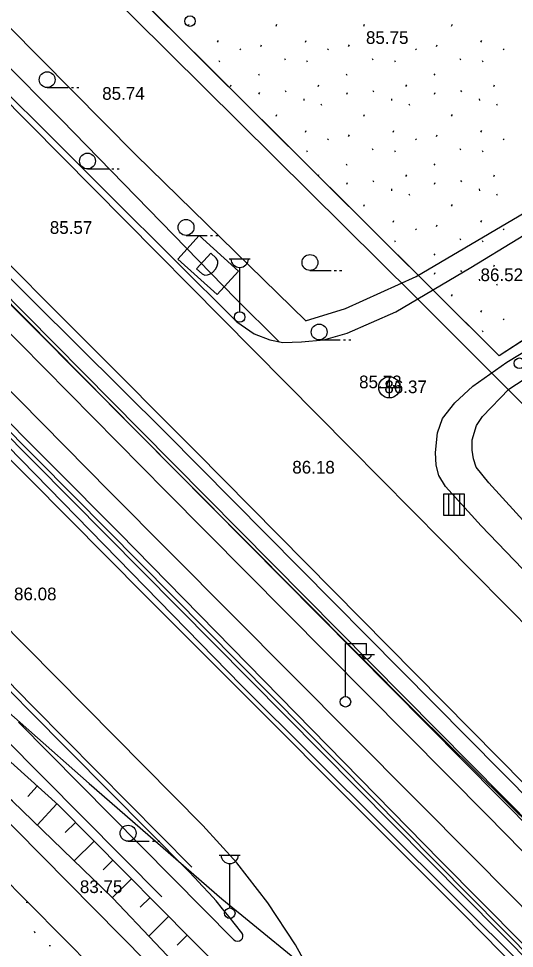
# Model space of a CAD drawing. Extents: x 412225 to 413380, y 4456471 to 4457189.
# Drawn here: x 412486 to 412532.8, y 4456850.6 to 4456938.5 of the extents above; entities that cross this region are included whole.
import ezdxf

# ---------------------------------------------------------------- set-up
doc = ezdxf.new("R2010")
doc.units = 0
for name, color, linetype in [('0_HALİHAZIR', 7, 'Continuous'), ('0_KADASTRO', 7, 'Continuous'), ('ADA_KOCEPHE', 7, 'Continuous'), ('KALDIRIM', 7, 'Continuous'), ('Level 27', 7, 'Continuous'), ('Level 41', 7, 'Continuous'), ('Level 62', 7, 'Continuous'), ('Level 8', 7, 'Continuous')]:
    doc.layers.add(name, color=color, linetype=linetype)

msp = doc.modelspace()

# ---------------------------------------------------------------- linework, layer by layer
at = {"layer": '0_HALİHAZIR'}
for p, q in [((412488.688, 4456931.992), (412490.688, 4456931.992)), ((412490.988, 4456931.992), (412491.188, 4456931.992)), ((412491.488, 4456931.992), (412491.688, 4456931.992)), ((412492.502, 4456924.301), (412494.502, 4456924.301)), ((412494.802, 4456924.301), (412495.002, 4456924.301)), ((412495.302, 4456924.301), (412495.502, 4456924.301)), ((412501.811, 4456918.028), (412503.811, 4456918.028)), ((412504.111, 4456918.028), (412504.311, 4456918.028)), ((412504.611, 4456918.028), (412504.811, 4456918.028)), ((412505.877, 4456915.806), (412507.877, 4456915.806)), ((412506.877, 4456910.806), (412506.877, 4456914.999)), ((412513.516, 4456914.716), (412515.516, 4456914.716)), ((412515.816, 4456914.716), (412516.016, 4456914.716)), ((412516.316, 4456914.716), (412516.516, 4456914.716)), ((412514.386, 4456908.14), (412516.386, 4456908.14)), ((412516.686, 4456908.14), (412516.886, 4456908.14)), ((412517.186, 4456908.14), (412517.386, 4456908.14)), ((412521.028, 4456902.654), (412521.028, 4456904.654)), ((412520.008, 4456903.644), (412522.008, 4456903.644)), ((412528.126, 4456893.575), (412526.126, 4456893.575)), ((412526.126, 4456893.575), (412526.126, 4456891.574)), ((412528.126, 4456893.575), (412526.126, 4456893.575)), ((412526.126, 4456893.575), (412526.126, 4456891.574)), ((412526.63, 4456891.574), (412526.63, 4456893.575)), ((412527.126, 4456891.574), (412527.126, 4456893.575)), ((412527.673, 4456891.574), (412527.673, 4456893.575)), ((412528.126, 4456891.574), (412528.126, 4456893.575)), ((412528.126, 4456891.574), (412528.126, 4456893.575)), ((412526.126, 4456891.574), (412528.126, 4456891.574)), ((412526.126, 4456891.574), (412528.126, 4456891.574)), ((412516.86, 4456879.461), (412518.86, 4456879.461)), ((412516.86, 4456874.461), (412516.86, 4456879.461)), ((412518.86, 4456878.461), (412518.86, 4456879.461)), ((412518.1, 4456878.421), (412519.6, 4456878.421)), ((412487.738, 4456865.967), (412486.849, 4456864.981)), ((412489.594, 4456864.292), (412487.759, 4456862.258)), ((412491.363, 4456862.526), (412490.406, 4456861.576)), ((412493.124, 4456860.751), (412491.247, 4456858.889)), ((412496.336, 4456860.76), (412498.336, 4456860.76)), ((412498.636, 4456860.76), (412498.836, 4456860.76)), ((412499.136, 4456860.76), (412499.336, 4456860.76)), ((412494.884, 4456858.976), (412493.965, 4456858.064)), ((412504.939, 4456859.451), (412506.939, 4456859.451)), ((412505.939, 4456854.451), (412505.939, 4456858.644)), ((412496.645, 4456857.201), (412494.844, 4456855.414)), ((412498.406, 4456855.427), (412497.486, 4456854.514)), ((412500.167, 4456853.652), (412498.288, 4456851.788)), ((412501.927, 4456851.877), (412500.968, 4456850.925))]:
    msp.add_line(p, q, dxfattribs=at)
for points in [[(412644.931, 4456753.555), (412630.555, 4456767.782), (412604.684, 4456793.709), (412582.154, 4456816.287), (412559.135, 4456839.628), (412534.75, 4456864.124), (412499.888, 4456899.345), (412487.433, 4456911.736), (412459.99, 4456939.333), (412440.337, 4456959.115), (412419.902, 4456979.921), (412392.691, 4457007.039), (412362.588, 4457037.58), (412334.209, 4457066.321), (412297.701, 4457103.437), (412284.18, 4457117.149)], [(412284.17, 4457116.265), (412296.803, 4457102.771), (412316.426, 4457082.291), (412338.061, 4457060.18), (412363.233, 4457034.899), (412383.867, 4457014.022), (412425.083, 4456972.499), (412446.131, 4456951.075), (412463.226, 4456933.647), (412501.75, 4456894.857), (412523.558, 4456872.918), (412554.446, 4456842.344)], [(412283.985, 4457100.322), (412303.353, 4457080.961), (412332.911, 4457051.149), (412362.488, 4457021.336), (412400.253, 4456983.455), (412425.306, 4456957.949), (412451.956, 4456931.175), (412483.613, 4456899.459), (412507.045, 4456875.463), (412533.953, 4456848.693), (412570.746, 4456810.938), (412594.382, 4456786.967), (412618.72, 4456762.275), (412633.267, 4456747.178), (412636.335, 4456744.215)], [(412513.116, 4456909.938), (412497.081, 4456925.639), (412469.945, 4456953.037), (412435.441, 4456987.862), (412419.372, 4457004.721)], [(412417.321, 4457002.244), (412443.331, 4456975.989), (412466.46, 4456952.659), (412490.035, 4456928.962), (412506.529, 4456912.027), (412510.582, 4456907.986)], [(412645.421, 4456754.062), (412629.127, 4456770.178), (412599.147, 4456800.409), (412567.615, 4456832.31), (412536.489, 4456863.396), (412502.72, 4456897.599), (412471.675, 4456928.735), (412445.148, 4456955.565), (412406.259, 4456994.837)], [(412637.165, 4456746.318), (412618.159, 4456765.78), (412589.798, 4456794.375), (412560.702, 4456823.748), (412525.834, 4456858.92), (412495.532, 4456889.87), (412469.975, 4456915.531), (412420.275, 4456965.756), (412393.731, 4456992.619)], [(412433.199, 4456983.611), (412458.357, 4456958.224), (412478.594, 4456937.778), (412494.707, 4456921.709), (412506.6, 4456909.868), (412508.244, 4456908.725), (412509.715, 4456908.155), (412510.968, 4456907.91), (412512.709, 4456907.952), (412514.827, 4456908.164), (412517.02, 4456908.788), (412521.642, 4456910.812), (412528.714, 4456914.991), (412542.04, 4456923.109), (412563.128, 4456935.466), (412569.855, 4456939.641), (412584.556, 4456948.006), (412584.762, 4456948.165)], [(412414.019, 4456980.608), (412430.818, 4456963.728), (412462.102, 4456931.987), (412481.52, 4456912.466), (412499.923, 4456893.817), (412530.253, 4456863.229), (412548.59, 4456844.546), (412567.492, 4456825.478), (412597.357, 4456795.212), (412619.629, 4456772.724)], [(412412.412, 4456976.824), (412430.58, 4456958.484), (412471.136, 4456917.576), (412494.611, 4456893.791), (412529.094, 4456859.09), (412552.718, 4456835.192), (412591.392, 4456796.015), (412615.481, 4456771.779), (412632.916, 4456754.119)], [(412635.095, 4456744.706), (412621.293, 4456758.968), (412594.514, 4456786.189), (412564.28, 4456816.959), (412527.989, 4456853.886), (412497.963, 4456883.985), (412468.818, 4456913.357), (412423.738, 4456958.933), (412408.728, 4456974.086)], [(412513.106, 4456909.948), (412516.87, 4456911.126), (412523.559, 4456914.13), (412540.165, 4456923.952), (412557.772, 4456934.57), (412570.175, 4456941.896), (412581.984, 4456949.168), (412582.162, 4456949.515), (412582.19, 4456949.809), (412574.277, 4456960.644), (412567.756, 4456970.138), (412567.627, 4456970.723), (412567.661, 4456971.595), (412567.679, 4456971.926), (412567.978, 4456973.92)], [(412537.507, 4456882.438), (412529.679, 4456890.558), (412526.321, 4456894.29), (412525.681, 4456895.332), (412525.437, 4456896.298), (412525.386, 4456897.514), (412525.573, 4456899.357), (412526.046, 4456900.729), (412527.208, 4456902.192), (412528.894, 4456903.762), (412532.115, 4456906.044), (412555.804, 4456920.363)], [(412541.737, 4456882.227), (412530.428, 4456894.636), (412529.206, 4456896.13), (412528.981, 4456896.899), (412528.854, 4456897.719), (412528.856, 4456898.689), (412529.263, 4456900.059), (412529.81, 4456900.905), (412532.32, 4456903.473), (412537.09, 4456906.617)], [(412445.164, 4456872.719), (412444.639, 4456874.897), (412444.398, 4456876.751), (412444.432, 4456878.954), (412444.842, 4456881.245), (412445.646, 4456883.607), (412446.799, 4456885.662), (412448.62, 4456888.105), (412450.709, 4456890.256), (412452.759, 4456891.683), (412454.393, 4456892.381), (412456.258, 4456892.934), (412457.834, 4456893.105), (412459.906, 4456893.037), (412462.349, 4456892.284), (412464.34, 4456891.015), (412467.953, 4456887.862), (412473.063, 4456883.499), (412481.223, 4456876.288), (412492.646, 4456866.199), (412505.182, 4456855.321), (412515.363, 4456847.006)], [(412461.571, 4456883.628), (412465.366, 4456883.75), (412468.462, 4456882.217), (412474.258, 4456878.127), (412489.749, 4456864.153), (412505.547, 4456848.228), (412515.676, 4456838.974), (412524.256, 4456831.161), (412532.872, 4456821.935)], [(412533.164, 4456816.614), (412521.975, 4456828.646), (412511.169, 4456839.221), (412502.887, 4456846.939), (412494.891, 4456855.369), (412485.404, 4456864.533), (412471.618, 4456876.544), (412465.786, 4456880.863), (412463.181, 4456882.534), (412461.571, 4456883.628)]]:
    msp.add_lwpolyline(points, dxfattribs=at)
for points in [[(412503.059, 4456918.002), (412506.762, 4456914.643), (412504.746, 4456912.421), (412501.043, 4456915.78)], [(412504.152, 4456916.335), (412502.808, 4456914.854), (412503.319, 4456914.39), (412503.58, 4456914.276), (412503.848, 4456914.289), (412504.036, 4456914.362), (412504.305, 4456914.509), (412504.634, 4456914.872), (412504.755, 4456915.14), (412504.816, 4456915.355), (412504.803, 4456915.609), (412504.663, 4456915.872)]]:
    msp.add_lwpolyline(points, close=True, dxfattribs=at)
for centre, radius in [((412502.187, 4456938.28), 0.5), ((412488.688, 4456932.742), 0.75), ((412492.502, 4456925.051), 0.75), ((412501.811, 4456918.778), 0.75), ((412513.516, 4456915.466), 0.75), ((412506.877, 4456910.306), 0.5), ((412514.386, 4456908.89), 0.75), ((412533.31, 4456905.934), 0.5), ((412521.013, 4456903.662), 1), ((412516.87, 4456873.937), 0.5), ((412496.336, 4456861.51), 0.75), ((412505.939, 4456853.951), 0.5)]:
    msp.add_circle(centre, radius, dxfattribs=at)
for centre, radius, start, end in [((412506.877, 4456915.836), 0.837, 183.298, 356.90719), ((412518.86, 4456878.465), 0.474, 184.83843, 355.14641), ((412505.939, 4456859.481), 0.837, 183.298, 356.90719)]:
    msp.add_arc(centre, radius, start, end, dxfattribs=at)
at = {"layer": '0_KADASTRO'}
for points in [[(412587.973, 4456943.566), (412531.386, 4456906.626), (412255.662, 4457181.172)], [(412245.621, 4457084.985), (412262.788, 4457087.767), (412498.109, 4456849.333), (412486.377, 4456828.685), (412245.456, 4457070.818)]]:
    msp.add_lwpolyline(points, dxfattribs=at)
at = {"layer": 'ADA_KOCEPHE'}
for q in [(412519.643, 4456821.8), (412507.885, 4456833.7)]:
    msp.add_line((412299.933, 4457044.174), q, dxfattribs=at)
at = {"layer": 'KALDIRIM'}
for p, q in [((412487.058, 4456873.06), (412502.007, 4456857.95)), ((412487.414, 4456873.412), (412502.362, 4456858.301)), ((412485.992, 4456872.006), (412506.331, 4456851.446)), ((412484.57, 4456870.599), (412499.519, 4456855.488))]:
    msp.add_line(p, q, dxfattribs=at)
for points in [[(412475.486, 4456886.193), (412476.936, 4456884.558), (412478.398, 4456882.933), (412479.872, 4456881.319), (412481.357, 4456879.716), (412482.854, 4456878.123), (412484.362, 4456876.542), (412485.882, 4456874.971), (412487.414, 4456873.412)], [(412475.111, 4456885.863), (412476.563, 4456884.225), (412478.027, 4456882.597), (412479.503, 4456880.98), (412480.991, 4456879.375), (412482.491, 4456877.78), (412484.002, 4456876.195), (412485.524, 4456874.622), (412487.058, 4456873.06)], [(412507.085, 4456852.1), (412506.492, 4456852.867), (412505.888, 4456853.624), (412505.27, 4456854.371), (412504.641, 4456855.108), (412504, 4456855.834), (412503.347, 4456856.55), (412502.683, 4456857.255), (412502.007, 4456857.95)], [(412506.331, 4456851.446), (412506.485, 4456851.34), (412506.668, 4456851.298), (412506.853, 4456851.326), (412507.014, 4456851.42), (412507.13, 4456851.567), (412507.184, 4456851.746), (412507.168, 4456851.932), (412507.085, 4456852.1)]]:
    msp.add_lwpolyline(points, dxfattribs=at)
at = {"layer": 'Level 27'}
for p, q in [((412531.386, 4456906.626), (412255.662, 4457181.172)), ((412587.973, 4456943.566), (412531.386, 4456906.626))]:
    msp.add_line(p, q, dxfattribs=at)
at = {"layer": 'Level 41'}
for p, q in [((412502.023, 4456937.815), (412502.095, 4456937.975)), ((412510.316, 4456937.815), (412510.388, 4456937.975)), ((412518.609, 4456937.815), (412518.681, 4456937.975)), ((412526.902, 4456937.815), (412526.974, 4456937.975)), ((412504.795, 4456936.285), (412504.865, 4456936.445)), ((412513.088, 4456936.285), (412513.158, 4456936.445)), ((412521.381, 4456936.285), (412521.451, 4456936.445)), ((412529.674, 4456936.285), (412529.744, 4456936.445)), ((412506.89, 4456935.669), (412506.961, 4456935.563)), ((412508.878, 4456935.877), (412508.949, 4456936.037)), ((412515.183, 4456935.669), (412515.254, 4456935.563)), ((412517.171, 4456935.877), (412517.242, 4456936.037)), ((412523.476, 4456935.669), (412523.547, 4456935.563)), ((412525.464, 4456935.877), (412525.535, 4456936.037)), ((412531.769, 4456935.669), (412531.84, 4456935.563)), ((412504.904, 4456934.548), (412504.975, 4456934.441)), ((412511.098, 4456934.74), (412511.169, 4456934.633)), ((412513.197, 4456934.548), (412513.268, 4456934.441)), ((412519.391, 4456934.74), (412519.462, 4456934.633)), ((412521.49, 4456934.548), (412521.561, 4456934.441)), ((412527.684, 4456934.74), (412527.755, 4456934.633)), ((412529.783, 4456934.548), (412529.854, 4456934.441)), ((412508.642, 4456933.287), (412508.713, 4456933.18)), ((412516.935, 4456933.287), (412517.006, 4456933.18)), ((412525.228, 4456933.287), (412525.299, 4456933.18)), ((412506.001, 4456932.094), (412506.072, 4456932.253)), ((412514.294, 4456932.094), (412514.365, 4456932.253)), ((412522.587, 4456932.094), (412522.658, 4456932.253)), ((412530.88, 4456932.094), (412530.951, 4456932.253)), ((412508.7, 4456931.365), (412508.772, 4456931.525)), ((412511.165, 4456931.71), (412511.236, 4456931.603)), ((412516.993, 4456931.365), (412517.065, 4456931.525)), ((412519.458, 4456931.71), (412519.529, 4456931.603)), ((412525.286, 4456931.365), (412525.358, 4456931.525)), ((412527.751, 4456931.71), (412527.822, 4456931.603)), ((412512.923, 4456930.919), (412512.941, 4456930.759)), ((412514.553, 4456930.449), (412514.623, 4456930.342)), ((412521.216, 4456930.919), (412521.234, 4456930.759)), ((412522.846, 4456930.449), (412522.916, 4456930.342)), ((412529.509, 4456930.919), (412529.527, 4456930.759)), ((412531.139, 4456930.449), (412531.209, 4456930.342)), ((412510.316, 4456929.305), (412510.388, 4456929.465)), ((412518.609, 4456929.305), (412518.681, 4456929.465)), ((412526.902, 4456929.305), (412526.974, 4456929.465)), ((412513.088, 4456927.775), (412513.158, 4456927.935)), ((412517.171, 4456927.367), (412517.242, 4456927.527)), ((412521.381, 4456927.775), (412521.451, 4456927.935)), ((412525.464, 4456927.367), (412525.535, 4456927.527)), ((412529.674, 4456927.775), (412529.744, 4456927.935)), ((412515.183, 4456927.159), (412515.254, 4456927.053)), ((412523.476, 4456927.159), (412523.547, 4456927.053)), ((412531.769, 4456927.159), (412531.84, 4456927.053)), ((412513.197, 4456926.038), (412513.268, 4456925.931)), ((412519.391, 4456926.23), (412519.462, 4456926.123)), ((412521.49, 4456926.038), (412521.561, 4456925.931)), ((412527.684, 4456926.23), (412527.755, 4456926.123)), ((412529.783, 4456926.038), (412529.854, 4456925.931)), ((412516.935, 4456924.777), (412517.006, 4456924.67)), ((412525.228, 4456924.777), (412525.299, 4456924.67)), ((412514.313, 4456923.626), (412514.365, 4456923.743)), ((412516.993, 4456922.855), (412517.065, 4456923.015)), ((412519.458, 4456923.2), (412519.529, 4456923.093)), ((412522.587, 4456923.584), (412522.658, 4456923.743)), ((412525.286, 4456922.855), (412525.358, 4456923.015)), ((412527.751, 4456923.2), (412527.822, 4456923.093)), ((412530.88, 4456923.584), (412530.951, 4456923.743)), ((412521.216, 4456922.409), (412521.234, 4456922.249)), ((412529.509, 4456922.409), (412529.527, 4456922.249)), ((412522.846, 4456921.939), (412522.916, 4456921.832)), ((412531.139, 4456921.939), (412531.209, 4456921.832)), ((412518.609, 4456920.795), (412518.681, 4456920.955)), ((412526.902, 4456920.795), (412526.974, 4456920.955)), ((412521.381, 4456919.265), (412521.451, 4456919.425)), ((412523.476, 4456918.649), (412523.547, 4456918.543)), ((412525.464, 4456918.857), (412525.535, 4456919.017)), ((412529.674, 4456919.265), (412529.744, 4456919.425)), ((412531.769, 4456918.649), (412531.84, 4456918.543)), ((412521.49, 4456917.528), (412521.561, 4456917.421)), ((412527.684, 4456917.72), (412527.755, 4456917.613)), ((412529.783, 4456917.528), (412529.854, 4456917.421)), ((412525.228, 4456916.267), (412525.299, 4456916.16)), ((412530.88, 4456915.074), (412530.951, 4456915.233)), ((412525.286, 4456914.345), (412525.358, 4456914.505)), ((412527.751, 4456914.69), (412527.822, 4456914.583)), ((412529.509, 4456913.899), (412529.527, 4456913.739)), ((412531.139, 4456913.429), (412531.209, 4456913.322)), ((412526.902, 4456912.285), (412526.974, 4456912.445)), ((412529.674, 4456910.755), (412529.744, 4456910.915)), ((412531.769, 4456910.139), (412531.84, 4456910.033)), ((412529.783, 4456909.018), (412529.854, 4456908.911)), ((412486.712, 4456854.988), (412486.837, 4456854.962)), ((412486.712, 4456854.988), (412486.837, 4456854.962)), ((412487.572, 4456852.063), (412487.508, 4456852.225)), ((412487.572, 4456852.063), (412487.508, 4456852.225)), ((412488.879, 4456850.914), (412489.006, 4456850.889)), ((412488.879, 4456850.914), (412489.006, 4456850.889))]:
    msp.add_line(p, q, dxfattribs=at)
at = {"layer": 'Level 62'}
for p, q in [((412283.77, 4457102.474), (412490.887, 4456893.113)), ((412284.055, 4457102.756), (412491.172, 4456893.395)), ((412326.793, 4457071.711), (412497.295, 4456899.362)), ((412327.007, 4457071.922), (412497.51, 4456899.572)), ((412393.43, 4457023.16), (412517.28, 4456897.96)), ((412400.48, 4456966.264), (412503.388, 4456862.241)), ((412497.295, 4456899.362), (412643.049, 4456752.063)), ((412643.265, 4456752.271), (412497.51, 4456899.572)), ((412517.28, 4456897.96), (412536.93, 4456878.1)), ((412491.172, 4456893.395), (412636.692, 4456746.295)), ((412490.887, 4456893.113), (412636.434, 4456746.08))]:
    msp.add_line(p, q, dxfattribs=at)
for points in [[(412414.019, 4456980.608), (412430.818, 4456963.728), (412462.102, 4456931.987), (412481.52, 4456912.466), (412499.923, 4456893.817), (412530.253, 4456863.229), (412548.59, 4456844.546), (412567.492, 4456825.478), (412597.357, 4456795.212), (412619.629, 4456772.724)], [(412412.412, 4456976.824), (412430.58, 4456958.484), (412471.136, 4456917.576), (412494.611, 4456893.791), (412529.094, 4456859.09), (412552.718, 4456835.192), (412591.392, 4456796.015), (412615.481, 4456771.779), (412632.916, 4456754.119)], [(412518.798, 4456804.923), (412519.816, 4456809.588), (412520.46, 4456814.319), (412520.726, 4456819.086), (412520.613, 4456823.859), (412520.12, 4456828.608), (412519.251, 4456833.303), (412518.011, 4456837.914), (412516.409, 4456842.412), (412514.454, 4456846.768), (412512.159, 4456850.955), (412509.538, 4456854.946), (412506.609, 4456858.716), (412503.388, 4456862.241)]]:
    msp.add_lwpolyline(points, dxfattribs=at)
at = {"layer": 'Level 8'}
msp.add_lwpolyline([(412706.1, 4457175.965), (412751.217, 4457041.463), (412764.575, 4457001.385), (412790.361, 4457003.87), (412821.118, 4456953.851), (412699.954, 4456860.338), (412631.485, 4456804.219), (412585.777, 4456849.927), (412523.439, 4456912.266), (412460.309, 4456974.831), (412403.512, 4457031.625), (412342.192, 4457092.946), (412287.774, 4457146.913), (412253.259, 4457181.199)], dxfattribs=at)

# ---------------------------------------------------------------- texts
at = {"layer": '0_HALİHAZIR'}
for s, p in [('85.75', (412518.809, 4456936.123)), ('85.74', (412493.889, 4456930.84)), ('85.57', (412488.94, 4456918.17)), ('86.52', (412529.631, 4456913.7)), ('85.73', (412518.159, 4456903.574)), ('86.37', (412520.546, 4456903.11)), ('86.18', (412511.848, 4456895.511)), ('86.08', (412485.56, 4456883.528)), ('83.75', (412491.779, 4456855.856))]:
    msp.add_text(s, height=1.2, dxfattribs=at).set_placement(p)

doc.saveas('drawing.dxf')
